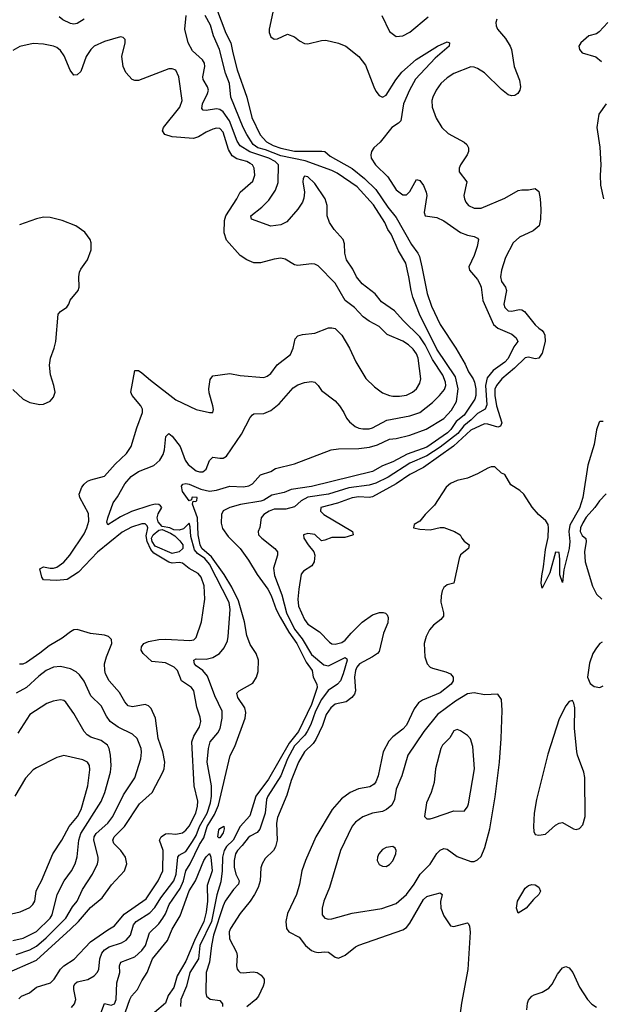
# Model space of a CAD drawing. Header units: inches. Extents: x 1649636 to 1815363, y 506543 to 641975.
# Tile 658 of 660: x 1764550 to 1767979, y 631142 to 636946. Entities that reach past the tile are written whole.
import ezdxf

# ---------------------------------------------------------------- set-up
doc = ezdxf.new("R2010")
doc.units = ezdxf.units.IN
doc.header["$MEASUREMENT"] = 0
doc.layers.add('B7663', color=7, linetype='Continuous')

msp = doc.modelspace()

# ---------------------------------------------------------------- linework, layer by layer
at = {"layer": 'B7663', "color": 5}
for points, elevation in [([(1765690, 637070.2), (1765766.3, 636866.3), (1765796.1, 636810), (1765806.6, 636750), (1765832.9, 636650), (1765888.5, 636490), (1765919.1, 636370), (1765967.2, 636267.2), (1766005.9, 636225.9), (1766045.3, 636205.3), (1766089.5, 636189.5), (1766170, 636170.8), (1766331.7, 636171.7), (1766348.4, 636168.4), (1766380.8, 636140.8), (1766510, 636068.1), (1766583, 636010), (1766650, 635945.5), (1766721.2, 635841.2), (1766770, 635780.2), (1766861.1, 635621.1), (1766898.4, 635570), (1766907.5, 635550), (1766922.1, 635490), (1766953, 635333), (1766978.1, 635258.1), (1767029.6, 635149.6), (1767122, 635010), (1767176.5, 634916.5), (1767196.3, 634870), (1767223.2, 634830), (1767232.3, 634810), (1767238.7, 634770), (1767239.6, 634730), (1767233.9, 634710), (1767170, 634614.7), (1767122.9, 634577.1), (1767092.7, 634530), (1767073.1, 634510), (1766950, 634427.3), (1766834, 634386), (1766750, 634339.6), (1766690, 634316.5), (1766630, 634283.6), (1766270, 634195.4), (1766150, 634176.7), (1766110, 634158.9), (1766037.3, 634142.7), (1765990, 634113.9), (1765972.1, 634107.9), (1765851.2, 634088.8), (1765788.7, 634070), (1765749.7, 634050.3), (1765739.4, 634030), (1765737.9, 633977.9), (1765746.7, 633946.7), (1765779.6, 633899.6), (1765849.5, 633830), (1765899.7, 633759.7), (1765950, 633676.3), (1766012.9, 633590), (1766032.8, 633552.8), (1766062.3, 633470), (1766085.2, 633425.2), (1766136.3, 633336.4), (1766184, 633270), (1766238.5, 633158.5), (1766274.2, 633110), (1766280.1, 633070), (1766302.6, 633030), (1766303.3, 633010), (1766270, 632910.4), (1766194.1, 632750), (1766138.2, 632681.8), (1766018, 632470), (1765943.2, 632370), (1765906.6, 632253.4), (1765850.1, 632190), (1765809.6, 632110.4), (1765770, 632073.3), (1765755, 632050), (1765745.7, 632010), (1765744, 631930), (1765735.5, 631864.5), (1765712.6, 631787.4), (1765680.8, 631630), (1765611.8, 631490), (1765603.7, 631410), (1765554.3, 631330), (1765533.2, 631250), (1765500.3, 631170), (1765497.6, 631130)], 540), ([(1764930.2, 636949.8), (1764890, 636923.5), (1764870, 636919.2), (1764850, 636923.1), (1764804.2, 636944.2), (1764782.7, 636962.7)], 560), ([(1764855.5, 631124.5), (1764874.1, 631145.9), (1764880.8, 631170), (1764870.5, 631230), (1764869.9, 631250), (1764876.2, 631263.8), (1764890, 631275.3), (1764951.9, 631288.1), (1764990, 631310.2), (1765010, 631332.4), (1765016.3, 631350), (1765022.5, 631410), (1765035.4, 631444.6), (1765050, 631464.1), (1765077.9, 631482.2), (1765150, 631504.1), (1765178.7, 631521.3), (1765203.7, 631550), (1765222.2, 631610), (1765236.7, 631630), (1765317.7, 631682.3), (1765347.8, 631712.2), (1765381.8, 631770), (1765458.3, 631870), (1765473.5, 631910), (1765482.6, 632010), (1765490, 632020.6), (1765530, 632043.5), (1765570, 632101.3), (1765590, 632136.6), (1765610.6, 632190), (1765655.4, 632270), (1765675.9, 632330), (1765681, 632370), (1765680.3, 632430), (1765656.2, 632570), (1765662.8, 632650), (1765672.6, 632690), (1765717.6, 632742.4), (1765732, 632768.1), (1765744.5, 632830), (1765743.9, 632870), (1765700.3, 632960.3), (1765656.8, 633076.8), (1765630.4, 633110.4), (1765590, 633138), (1765581.1, 633150), (1765576.9, 633170), (1765590, 633179.7), (1765650, 633176.6), (1765690, 633186.1), (1765728.9, 633211.1), (1765755.5, 633244.5), (1765774.9, 633285.1), (1765779.9, 633310), (1765791.4, 633468.6), (1765784.8, 633510), (1765670, 633735.9), (1765642.5, 633770), (1765599.4, 633799.4), (1765581.7, 633821.7), (1765559.5, 633899.5), (1765555.9, 633955.9), (1765550, 633979.1), (1765515.8, 633944.3), (1765490, 633936.2), (1765458.8, 633938.8), (1765435.1, 633950), (1765390, 633958.2), (1765367.1, 633987.1), (1765361.3, 634010), (1765366.8, 634033.2), (1765388.1, 634070), (1765381.4, 634081.4), (1765370, 634089.2), (1765350, 634089.9), (1765317, 634083), (1765210, 634046.7), (1765144.1, 634015.9), (1765069.1, 633969.1), (1765064.8, 633984.8), (1765069.2, 634009.2), (1765101.1, 634098.9), (1765126.4, 634133.6), (1765170.6, 634210), (1765206.9, 634253.1), (1765250, 634282.5), (1765341.1, 634318.9), (1765376.8, 634350), (1765396.5, 634383.5), (1765404.7, 634410), (1765411.2, 634488.8), (1765430, 634506), (1765450, 634492), (1765496.9, 634430), (1765525.5, 634350), (1765543.5, 634323.5), (1765590, 634286.7), (1765610, 634280.1), (1765630, 634281.5), (1765650, 634296.9), (1765670, 634347.7), (1765690, 634368.4), (1765730, 634360.9), (1765750, 634361.9), (1765770, 634372.9), (1765857.8, 634502.2), (1765910, 634600.4), (1765923.3, 634616.7), (1765930, 634622), (1765990, 634624.8), (1766030, 634642.5), (1766079.1, 634680.9), (1766163.3, 634776.7), (1766190, 634792.9), (1766230, 634808), (1766270, 634813.8), (1766290.7, 634810), (1766310, 634790.7), (1766330, 634760.5), (1766410, 634699.1), (1766435.5, 634670), (1766462, 634630), (1766477.1, 634597.1), (1766494.9, 634574.9), (1766528.4, 634548.4), (1766550, 634538), (1766573.7, 634533.7), (1766610, 634534.3), (1766630, 634540.8), (1766714.4, 634585.6), (1766850, 634610.6), (1766909.1, 634630.9), (1766983.7, 634690), (1767026, 634730), (1767053.9, 634766.1), (1767062.2, 634790), (1767060.6, 634810), (1767044, 634850), (1766983.6, 634943.6), (1766941.3, 635030), (1766910, 635076.9), (1766812, 635172), (1766760.6, 635230), (1766683.9, 635283.9), (1766646.5, 635330), (1766570, 635388.6), (1766536.6, 635430), (1766514.9, 635474.9), (1766477.8, 635530), (1766467.7, 635570), (1766464.7, 635624.7), (1766457.8, 635650), (1766403.4, 635710), (1766376.4, 635750), (1766363.6, 635790), (1766362.9, 635850), (1766352.2, 635890), (1766290, 635980.4), (1766250, 636019.7), (1766230, 636024.5), (1766221.7, 636010), (1766220.2, 635990), (1766229.5, 635930), (1766225.9, 635894.1), (1766217.8, 635870), (1766190.8, 635829.2), (1766125.5, 635754.5), (1766090, 635736.2), (1766030, 635728.3), (1765917, 635770), (1765913.3, 635790), (1765978.3, 635841.7), (1766018.4, 635881.6), (1766058.7, 635941.3), (1766073.2, 635986.8), (1766075.7, 636090), (1766055.8, 636110), (1766019.7, 636130), (1765906.2, 636166.2), (1765850, 636202.1), (1765832.9, 636230), (1765786.4, 636350), (1765750, 636403.3), (1765730, 636416.6), (1765710, 636420.9), (1765650, 636411.5), (1765632.1, 636412.1), (1765623.5, 636423.5), (1765628.1, 636450), (1765658.5, 636510), (1765663.2, 636530), (1765657.4, 636550), (1765632.9, 636592.9), (1765630.6, 636610), (1765641.5, 636670), (1765639.6, 636690), (1765627.9, 636710), (1765570, 636762.8), (1765543.4, 636810), (1765523.1, 636890), (1765532.6, 636970)], 560), ([(1765029.2, 631090), (1765050, 631146.4), (1765090, 631138.2), (1765110, 631145.5), (1765118.5, 631170), (1765123.6, 631270), (1765140.6, 631330), (1765138.4, 631370), (1765145.8, 631390), (1765230, 631421.6), (1765270, 631458.9), (1765291.2, 631490), (1765315.7, 631564.3), (1765370, 631617.5), (1765394.6, 631650), (1765410, 631675.8), (1765431, 631730), (1765495.9, 631824.1), (1765516.5, 631870), (1765529.9, 631930), (1765555.9, 631970), (1765610, 632083.8), (1765635.5, 632124.5), (1765655, 632190), (1765698.9, 632261.1), (1765723, 632317), (1765791, 632609), (1765818.4, 632661.6), (1765880.5, 632830), (1765883.2, 632863.2), (1765876.8, 632890), (1765836, 632950), (1765830, 632976), (1765844, 632990), (1765924.2, 633035.8), (1765946.6, 633070), (1765955.9, 633104.1), (1765958.7, 633170), (1765943.5, 633210), (1765910, 633263.6), (1765890, 633317), (1765876.4, 633396.4), (1765840.8, 633520.8), (1765800.8, 633600.9), (1765756.2, 633676.2), (1765680.4, 633780.4), (1765624.8, 633830), (1765614.1, 633850), (1765601.8, 633910), (1765598.2, 634010), (1765569.3, 634090.7), (1765572.7, 634107.3), (1765585.5, 634105.5), (1765595.1, 634110), (1765596, 634130), (1765568.8, 634131.2), (1765566, 634130), (1765563.6, 634116.4), (1765549.3, 634110), (1765510, 634164.5), (1765504.2, 634195.8), (1765512.2, 634207.8), (1765530, 634211.9), (1765550, 634207.5), (1765617.9, 634177.9), (1765670, 634167.5), (1765710, 634173.7), (1765790, 634196.2), (1765870, 634192.6), (1765902, 634198), (1765922.5, 634210), (1765970, 634262.8), (1766030, 634283.6), (1766058.4, 634301.6), (1766170, 634327.3), (1766385.7, 634410), (1766430, 634417.3), (1766550, 634419.1), (1766613, 634427), (1766659.7, 634440.3), (1766730, 634474), (1766770, 634478), (1766850, 634496.9), (1766947.6, 634532.4), (1767050, 634595.2), (1767095.6, 634644.4), (1767124.8, 634695.2), (1767136.3, 634770), (1767120, 634840), (1767010, 635004.3), (1766908.1, 635210), (1766868.5, 635310), (1766857.5, 635350), (1766845.4, 635430), (1766826.5, 635510), (1766784.1, 635584.1), (1766741.1, 635681.1), (1766720.7, 635710), (1766703.2, 635750), (1766635.7, 635855.7), (1766540.8, 635960.8), (1766422.2, 636042.2), (1766390, 636057.8), (1766234, 636114), (1766090, 636143.8), (1765999, 636179), (1765955, 636190), (1765927.2, 636210), (1765890, 636269), (1765868.1, 636310), (1765794.5, 636490), (1765786.7, 636570), (1765762.9, 636630), (1765728.4, 636770), (1765693.1, 636850), (1765674.3, 636914.3), (1765644.4, 636970)], 540), ([(1766042, 636990), (1766021.5, 636890), (1766021.7, 636870), (1766030, 636844.9), (1766050, 636830.5), (1766070, 636833), (1766130, 636860.7), (1766170, 636845.5), (1766200.6, 636820.6), (1766230, 636805.5), (1766250, 636803), (1766330, 636823.1), (1766355.3, 636824.7), (1766430, 636808.5), (1766474, 636790), (1766550, 636728.4), (1766590, 636678.4), (1766637.5, 636550), (1766650, 636524.2), (1766670, 636498.3), (1766690, 636490.3), (1766710, 636502), (1766768.1, 636591.9), (1766803, 636637), (1766888.2, 636711.8), (1767013, 636790), (1767070, 636814.7), (1767084, 636810), (1767082.4, 636790), (1767000.4, 636719.6), (1766884.3, 636595.7), (1766848.8, 636531.2), (1766813.6, 636450), (1766797.2, 636350), (1766784.2, 636335.8), (1766745, 636310), (1766675.5, 636224.5), (1766638.3, 636190), (1766625.1, 636170), (1766620.2, 636150), (1766622.3, 636130), (1766647.2, 636090), (1766720.4, 636020.4), (1766770, 635944), (1766810, 635914), (1766830, 635914.4), (1766850, 635932.7), (1766890, 636004), (1766910, 635997.3), (1766930, 635968.4), (1766947.3, 635930), (1766950.2, 635910), (1766934.9, 635810), (1766941, 635790), (1767010, 635779.7), (1767050, 635759.8), (1767150, 635691), (1767190, 635675.4), (1767229, 635669), (1767250, 635659.1), (1767254.6, 635650), (1767247.9, 635610), (1767230, 635556), (1767198.4, 635490), (1767202.4, 635470), (1767250, 635414.6), (1767263.2, 635390), (1767270.1, 635370), (1767279.8, 635290), (1767342.9, 635150), (1767370, 635127.1), (1767452.1, 635092), (1767478.2, 635070), (1767488, 635050), (1767463.2, 635016.8), (1767430, 634948.4), (1767410, 634927.7), (1767341, 634879), (1767305.7, 634834.3), (1767296.5, 634790), (1767304.4, 634675.6), (1767294.8, 634650), (1767250, 634625.4), (1767212.8, 634587.2), (1767168.5, 634551.5), (1767133.7, 634506.3), (1767030, 634426.8), (1766950, 634375.6), (1766850, 634332.2), (1766723.4, 634250), (1766650, 634214.5), (1766610, 634202.2), (1766490, 634186.2), (1766370.5, 634149.5), (1766250, 634131.5), (1766208.9, 634110), (1766170, 634074.7), (1766118.7, 634061.3), (1766050, 634061.4), (1766021.1, 634050), (1765988.7, 634030), (1765974.3, 634010), (1765966.5, 633953.5), (1765955.3, 633930), (1765958, 633910), (1765977, 633890), (1766055.3, 633830), (1766070.2, 633810), (1766071, 633790), (1766047.6, 633712.4), (1766053.2, 633670), (1766095.5, 633555.5), (1766122.4, 633450), (1766170, 633354.5), (1766215.9, 633295.9), (1766270, 633205.1), (1766343.1, 633143.1), (1766370, 633138), (1766470, 633186.7), (1766478.9, 633178.9), (1766480.5, 633170), (1766457.8, 633090), (1766441.2, 633050), (1766423, 633030), (1766368.6, 632991.4), (1766330, 632939.9), (1766294.2, 632870), (1766267.6, 632792.4), (1766245.7, 632750), (1766231.6, 632728.4), (1766170, 632666.2), (1766129.4, 632590), (1766090.8, 632489.2), (1766012.5, 632370), (1766005.9, 632350), (1765996.6, 632270), (1765965.2, 632174.8), (1765950, 632155.8), (1765910, 632134.5), (1765897.2, 632122.8), (1765862.2, 632077.8), (1765833.9, 632050), (1765823.1, 632030), (1765815.3, 631990), (1765815.1, 631950), (1765823.9, 631910), (1765843.5, 631870), (1765841.3, 631850), (1765810, 631819.9), (1765762.6, 631750), (1765750, 631723.5), (1765693.9, 631550), (1765681.7, 631490), (1765669.7, 631390.3), (1765649, 631330), (1765647.7, 631210), (1765651.3, 631191.3), (1765673.4, 631173.4), (1765730, 631164.9), (1765745.4, 631145.4), (1765746.1, 631130)], 560), ([(1767364.2, 636950), (1767357.4, 636930), (1767358.9, 636910), (1767366.3, 636890), (1767415.2, 636835.2), (1767442.7, 636790), (1767450.2, 636769.8), (1767466, 636670), (1767496.2, 636590), (1767503.6, 636550), (1767499.5, 636530), (1767487.3, 636510), (1767470, 636499.6), (1767450, 636496.9), (1767430, 636503), (1767390, 636535.1), (1767290, 636633.3), (1767250, 636657.7), (1767230, 636665.7), (1767210, 636667.2), (1767110, 636629.8), (1767070, 636603.9), (1767032.9, 636570), (1767004.7, 636530), (1766985.5, 636490), (1766980.8, 636470), (1766982.3, 636430), (1767004.8, 636364.8), (1767038.4, 636310), (1767076, 636276), (1767170, 636224.6), (1767187, 636210), (1767196.5, 636190), (1767196.1, 636170), (1767187.6, 636150), (1767148.9, 636090), (1767142, 636070), (1767141.6, 636050), (1767185.5, 635990), (1767168.9, 635910), (1767171.8, 635890), (1767181.1, 635870), (1767197.1, 635850), (1767230, 635834.3), (1767270, 635834.7), (1767410, 635894.7), (1767490, 635939.2), (1767510, 635943.8), (1767550, 635943.8), (1767590, 635950.2), (1767610, 635932.8), (1767618.9, 635890), (1767623.3, 635830), (1767621.1, 635770), (1767612.2, 635730), (1767577.6, 635702.4), (1767496.7, 635663.3), (1767458.9, 635630), (1767415.3, 635544.7), (1767390.2, 635470), (1767384.6, 635430), (1767390, 635402.4), (1767413.6, 635370), (1767420.2, 635350), (1767404.6, 635270), (1767410, 635249), (1767430.2, 635230.2), (1767450, 635227.6), (1767497.1, 635237.1), (1767510, 635236), (1767525.7, 635225.7), (1767590, 635147.8), (1767610, 635127.1), (1767630, 635114.7), (1767640.6, 635100.6), (1767646.9, 635086.9), (1767648, 635050), (1767630, 634980.3), (1767610, 634950.5), (1767590, 634946.9), (1767550, 634956.6), (1767530, 634952.2), (1767468.4, 634891.6), (1767392.4, 634830), (1767360.7, 634790), (1767352.1, 634768), (1767351.9, 634730), (1767362.2, 634670), (1767392.2, 634570), (1767385.7, 634550), (1767370, 634543.4), (1767310, 634562.7), (1767290, 634563.4), (1767210, 634526.2), (1767106.9, 634433.1), (1766930, 634306.3), (1766850, 634266.2), (1766770.6, 634209.4), (1766630, 634133.9), (1766610, 634129.5), (1766550, 634132.7), (1766510, 634127.6), (1766423.1, 634096.9), (1766325.5, 634070), (1766323.5, 634050), (1766344.1, 634030), (1766512.1, 633930), (1766517, 633910), (1766512.9, 633907.2), (1766466.4, 633893.6), (1766390, 633894.1), (1766350, 633877.8), (1766330, 633874.6), (1766290, 633910.8), (1766250, 633918.3), (1766222.6, 633910), (1766226.3, 633890), (1766250.2, 633850.2), (1766285.3, 633810), (1766291, 633790), (1766285.8, 633750), (1766273.1, 633726.9), (1766224.5, 633695.6), (1766210, 633678), (1766195.1, 633590), (1766190.8, 633530), (1766194.8, 633490), (1766230, 633410.3), (1766250, 633383.8), (1766317.2, 633337.2), (1766376.3, 633276.3), (1766390, 633267.8), (1766410, 633265.1), (1766450, 633275.9), (1766470, 633289.5), (1766503.9, 633330), (1766570, 633395.6), (1766630, 633438.2), (1766671.5, 633451.5), (1766692.3, 633452.3), (1766707.1, 633447.1), (1766717.2, 633437.2), (1766722.6, 633422.6), (1766721.6, 633390), (1766696.1, 633330), (1766670, 633221.8), (1766660.6, 633210), (1766631.1, 633190), (1766554.2, 633150), (1766538.5, 633130), (1766530.6, 633110), (1766524.9, 633070), (1766529.5, 632990.5), (1766523.5, 632970), (1766508.5, 632951.5), (1766474.1, 632925.9), (1766410, 632910.6), (1766383.7, 632890), (1766358, 632850), (1766335, 632785), (1766296.3, 632703.7), (1766279.6, 632680.4), (1766230.1, 632630), (1766193.6, 632570), (1766150, 632460.9), (1766125.2, 632374.8), (1766070, 632244.5), (1766065.1, 632210), (1766068.4, 632110), (1766058.9, 632070), (1766046, 632050), (1765998.3, 632001.7), (1765979.7, 631970), (1765972.7, 631947.3), (1765968.6, 631870), (1765955.5, 631830), (1765935.4, 631790), (1765910, 631750.8), (1765850, 631678.5), (1765794, 631590), (1765786.1, 631570), (1765787.6, 631527.6), (1765828.1, 631450), (1765832.8, 631430), (1765828.8, 631370), (1765832.7, 631350), (1765839.9, 631339.9), (1765850.3, 631330.3), (1765867.8, 631327.8), (1765926.8, 631333.2), (1765950, 631330.1), (1765974.9, 631314.9), (1765991.2, 631290), (1765991.9, 631270), (1765986, 631250), (1765958.9, 631190), (1765941.8, 631170), (1765890, 631127.7)], 580), ([(1766686.3, 636970), (1766730, 636877.1), (1766770, 636847.4), (1766810, 636850.3), (1766850, 636871.7), (1766957.6, 636962.4)], 580), ([(1768017.3, 636930), (1767966.4, 636873.6), (1767950, 636862.7), (1767906, 636850), (1767858.8, 636810), (1767847.3, 636790), (1767850.7, 636770), (1767867.3, 636750), (1767947.1, 636727.1), (1767980.3, 636700.3)], 620), ([(1764544.8, 631175.2), (1764560.9, 631190), (1764609.2, 631210.8), (1764650, 631243.4), (1764731.7, 631270), (1764753.6, 631290), (1764790.8, 631349.2), (1764810, 631369.4), (1764872.2, 631407.8), (1764968.7, 631510), (1765070, 631581.4), (1765110, 631604.3), (1765166.3, 631673.7), (1765296, 631764), (1765366.7, 631870), (1765394.9, 631930), (1765396.9, 632050), (1765374.8, 632110), (1765383.5, 632130), (1765410, 632147.2), (1765430, 632149.5), (1765470, 632144.7), (1765510, 632153.9), (1765530, 632168.1), (1765550, 632192.8), (1765589.4, 632270), (1765599.6, 632310), (1765600.8, 632340.8), (1765579.6, 632430), (1765565.4, 632690), (1765576.2, 632723.8), (1765610, 632778.9), (1765617.3, 632810), (1765614.3, 632834.3), (1765594.6, 632894.6), (1765576.5, 632990), (1765563.8, 633010), (1765504.7, 633050), (1765480.9, 633110), (1765462, 633130), (1765410, 633154.6), (1765330, 633163.7), (1765278.2, 633210), (1765266.9, 633230), (1765268.1, 633250), (1765282.5, 633270), (1765310, 633280.6), (1765370, 633292.8), (1765410, 633295.2), (1765553.5, 633286.5), (1765576.2, 633290), (1765590, 633303.8), (1765622.2, 633397.8), (1765640.9, 633530), (1765638.2, 633610), (1765620.9, 633660.9), (1765602.2, 633682.2), (1765550, 633710.6), (1765510, 633742.7), (1765490, 633746.8), (1765450, 633742.2), (1765430, 633748.4), (1765341.8, 633801.8), (1765323.1, 633823.1), (1765301, 633870), (1765296.3, 633903.7), (1765306.1, 633950), (1765302, 633962), (1765290, 633975), (1765270, 633974.1), (1765210, 633955.2), (1765154.7, 633925.3), (1765010, 633806.7), (1764897.8, 633690), (1764830, 633647), (1764770, 633640.1), (1764690, 633644.7), (1764680, 633660), (1764669.7, 633710), (1764690, 633721.1), (1764730, 633713), (1764750, 633713), (1764770, 633719.7), (1764810, 633749.3), (1764845.5, 633790), (1764930, 633916.5), (1764946.1, 633950), (1764957.9, 633990), (1764955.9, 634035.9), (1764904, 634130), (1764901.7, 634150), (1764916.9, 634190), (1764930, 634208.9), (1764950, 634225.5), (1764970, 634234.8), (1765050, 634255.8), (1765113.6, 634326.4), (1765180.9, 634390), (1765206.8, 634430), (1765240.1, 634540.1), (1765275, 634630), (1765273.5, 634650), (1765265, 634670), (1765213.1, 634730), (1765206.3, 634750), (1765230, 634878), (1765250, 634877.8), (1765270, 634864.9), (1765320.6, 634820.6), (1765470, 634704.9), (1765590, 634648), (1765669.2, 634630.8), (1765688.7, 634631.3), (1765692.5, 634647.5), (1765689.5, 634670), (1765667.2, 634747.2), (1765665, 634770), (1765673.9, 634826.1), (1765690, 634846.7), (1765790, 634860.2), (1765850, 634848.4), (1765990, 634837), (1766010, 634845.3), (1766030, 634861.3), (1766069, 634911), (1766146.5, 634973.5), (1766163.5, 635010), (1766174.9, 635065.1), (1766190, 635082), (1766218, 635090), (1766290, 635099), (1766370, 635128.9), (1766390, 635130.3), (1766410, 635125.3), (1766450, 635086), (1766494.6, 635010), (1766531.5, 634930), (1766591.7, 634831.7), (1766641.3, 634781.3), (1766690, 634745.8), (1766730, 634730.2), (1766750, 634727.6), (1766790, 634726.5), (1766830, 634733), (1766866.3, 634750), (1766889.9, 634770.1), (1766910, 634803.8), (1766915.9, 634830), (1766899.9, 634950), (1766890, 634976.8), (1766870, 635004.8), (1766842.5, 635030), (1766810, 635051.1), (1766715.8, 635090), (1766670, 635136.8), (1766610, 635168.4), (1766575, 635195), (1766525.1, 635250), (1766470, 635291.2), (1766410, 635393.3), (1766310, 635494.5), (1766290, 635505.1), (1766270, 635507.8), (1766190, 635496.9), (1766170, 635500.5), (1766114.8, 635534.8), (1766090, 635539.7), (1766050, 635535.1), (1765970, 635512), (1765930, 635513.7), (1765890, 635531.1), (1765850, 635555.8), (1765770, 635646), (1765755.5, 635690), (1765757.4, 635762.6), (1765764.8, 635790), (1765830.9, 635890), (1765849.8, 635930.2), (1765925.6, 635994.4), (1765937.6, 636030), (1765933.5, 636070), (1765923, 636090), (1765910, 636099.2), (1765889.4, 636110), (1765830, 636126.7), (1765803.6, 636143.6), (1765781.3, 636181.3), (1765750, 636284), (1765730, 636304.2), (1765710, 636305.8), (1765690, 636300.7), (1765650, 636283.2), (1765604.4, 636255.6), (1765574.4, 636245.6), (1765450, 636255.4), (1765406, 636270), (1765392.9, 636290), (1765398.4, 636310), (1765495.2, 636430), (1765508.2, 636470), (1765489.1, 636609.1), (1765470, 636647.6), (1765450, 636655.8), (1765430, 636655.4), (1765250, 636587.1), (1765230, 636586.6), (1765214.2, 636594.2), (1765175.5, 636635.6), (1765160.3, 636670), (1765152.4, 636730), (1765171.3, 636810), (1765172, 636830), (1765160.9, 636840.9), (1765144.5, 636844.5), (1765050, 636817.4), (1764989.6, 636790.4), (1764970, 636770.9), (1764943.2, 636730), (1764910, 636641.4), (1764890, 636621.3), (1764870, 636619.4), (1764847.7, 636647.7), (1764813.1, 636733.1), (1764790, 636764.2), (1764770, 636781.6), (1764750, 636789.9), (1764690, 636800.8), (1764630, 636804.7), (1764551.5, 636788.5), (1764510, 636763.8)], 580), ([(1768008, 636450), (1767964.2, 636390), (1767952.8, 636310), (1767970, 636194), (1767976, 636090), (1767972.2, 636030), (1767975.3, 635970), (1767992, 635890)], 620), ([(1764510, 634765.5), (1764570.2, 634710.2), (1764610, 634688.8), (1764670, 634678), (1764690, 634680.3), (1764730, 634697.1), (1764750, 634720.7), (1764758.9, 634750), (1764752.6, 634790), (1764733, 634853), (1764726.5, 634910), (1764731.3, 634950), (1764754.5, 635010), (1764763.7, 635050), (1764776.9, 635210), (1764790, 635226.7), (1764828.2, 635251.8), (1764840.7, 635270), (1764847, 635293), (1764894.5, 635350), (1764901.6, 635370), (1764898.3, 635430), (1764902.6, 635457.4), (1764910, 635475.5), (1764950, 635530.7), (1764971.1, 635590), (1764971.3, 635630), (1764966, 635650), (1764934.5, 635694.5), (1764880.9, 635730), (1764801.7, 635761.7), (1764730, 635780.3), (1764690, 635782.2), (1764650, 635772.4), (1764550, 635736.5)], 620), ([(1767990, 634577.2), (1767970, 634577.7), (1767966, 634574), (1767950.8, 634529.2), (1767937.4, 634442.6), (1767900, 634320), (1767870, 634129.7), (1767850, 634067.3), (1767792.7, 633967.3), (1767788.6, 633930), (1767792.9, 633870), (1767790.1, 633830), (1767757.6, 633702.4), (1767750, 633628), (1767734.6, 633674.6), (1767734.8, 633765.2), (1767730, 633806), (1767710, 633808), (1767674.9, 633685.1), (1767630, 633595.3), (1767624.6, 633624.6), (1767627.8, 633667.8), (1767639.3, 633720.7), (1767650, 633824), (1767665.3, 633894.7), (1767668.5, 633950), (1767665.1, 633970), (1767651.4, 633991.4), (1767609.1, 634029.1), (1767571.9, 634071.9), (1767521.6, 634150), (1767499.2, 634170), (1767445, 634205), (1767410, 634266), (1767390, 634272.7), (1767350.7, 634310.7), (1767330, 634309.7), (1767310, 634302.7), (1767250, 634269.8), (1767190, 634244.4), (1767130, 634230.7), (1767090, 634212.3), (1767065.2, 634190), (1766995.4, 634084.6), (1766940.3, 634030), (1766909, 633991), (1766875.5, 633970), (1766872.7, 633950), (1766910, 633942.3), (1766970, 633938.9), (1767030, 633952.1), (1767050, 633951.9), (1767114, 633930), (1767148, 633910), (1767156.4, 633890), (1767170, 633873), (1767199.3, 633850), (1767197.1, 633830), (1767150, 633791), (1767140.9, 633770), (1767110, 633624), (1767070, 633614.3), (1767050, 633598.9), (1767041.1, 633578.9), (1767034.4, 633550), (1767033.7, 633513.7), (1767048.4, 633450), (1767048, 633430), (1767033.1, 633410), (1766990, 633376.8), (1766966.7, 633350), (1766946.2, 633310), (1766934.4, 633270), (1766939.2, 633190), (1766951.6, 633150), (1766970.1, 633130.2), (1766983.5, 633123.5), (1767062.3, 633102.3), (1767089.4, 633089.4), (1767105.5, 633070), (1767105.2, 633050), (1767093.2, 633030), (1767030, 632977.7), (1766924.8, 632935.2), (1766900.8, 632919.2), (1766875.3, 632884.7), (1766830, 632788.7), (1766810, 632764.8), (1766750, 632719.3), (1766726.1, 632693.9), (1766693, 632630), (1766663, 632490), (1766650, 632454), (1766639.7, 632440.3), (1766615.2, 632424.8), (1766546.9, 632413.1), (1766499, 632390), (1766446.7, 632353.3), (1766393.5, 632290), (1766296.8, 632130), (1766234.5, 631990), (1766213.7, 631930), (1766199, 631850), (1766182.2, 631790), (1766130, 631678.4), (1766119.3, 631630), (1766123.8, 631590), (1766136.9, 631570), (1766197.3, 631537.3), (1766236.2, 631490), (1766270, 631460.2), (1766290, 631451.1), (1766310, 631448.4), (1766350, 631452.3), (1766370, 631448.9), (1766410, 631421.3), (1766430, 631415.3), (1766470, 631431.6), (1766530, 631480.9), (1766549, 631491), (1766810, 631580.6), (1766830, 631595.9), (1766850, 631620.2), (1766930, 631760.6), (1766950, 631777.9), (1766970, 631783.7), (1767030, 631799.3), (1767040.5, 631790), (1767031, 631749), (1767032.6, 631710), (1767050, 631664.4), (1767090, 631604.4), (1767110, 631601.1), (1767190, 631622.4), (1767195.9, 631615.9), (1767202.2, 631602.2), (1767206.8, 631566.8), (1767191.9, 631348.1), (1767155.5, 631150), (1767135.7, 631004.3)], 620), ([(1768007.8, 634152.2), (1767968.2, 634110), (1767940.4, 634070), (1767890, 634012.9), (1767870, 633981.1), (1767856.3, 633950), (1767853.6, 633930), (1767866, 633906), (1767887.2, 633887.2), (1767890.2, 633870), (1767880.7, 633810), (1767884.7, 633750), (1767927.4, 633607.4), (1767950, 633560.3), (1767982.4, 633530)], 640), ([(1764470, 631324.9), (1764650, 631402.5), (1764850, 631585.1), (1764896.4, 631630), (1764967.2, 631712.8), (1765037, 631770), (1765092.5, 631847.5), (1765167.7, 631930), (1765181.2, 631970), (1765175, 632010), (1765146.2, 632050), (1765104.7, 632090), (1765098.8, 632110), (1765107.9, 632130), (1765168.9, 632191.1), (1765256.8, 632323.2), (1765332.2, 632390), (1765394.4, 632510), (1765401.7, 632530), (1765406.4, 632570), (1765395, 632630), (1765366.1, 632710), (1765350.6, 632830), (1765325.2, 632885.2), (1765310, 632900.9), (1765290, 632908.9), (1765216, 632896), (1765190, 632902.2), (1765170, 632925.7), (1765139.7, 632979.7), (1765078, 633050), (1765056.5, 633090), (1765051.5, 633110), (1765050.7, 633150), (1765061.2, 633190), (1765093.6, 633270), (1765091.9, 633291.9), (1765074.3, 633310), (1765050, 633318.5), (1764967.5, 633327.5), (1764890, 633351.7), (1764870, 633349.8), (1764850, 633337.8), (1764800.4, 633299.6), (1764724.6, 633255.4), (1764670, 633211.3), (1764590, 633156.3), (1764568, 633148), (1764550, 633147.1)], 620), ([(1767983.4, 633276.6), (1767970, 633269.4), (1767950, 633243.6), (1767929.4, 633210), (1767910, 633153.2), (1767898, 633070), (1767914, 633034), (1767936.4, 633016.4), (1767970, 633010.5), (1767990, 633020.5)], 640), ([(1764530, 631435.2), (1764610, 631462.9), (1764650, 631485.7), (1764706.6, 631533.4), (1764821.9, 631650), (1764862.7, 631717.3), (1764889.5, 631750.5), (1764920.6, 631819.4), (1764979.1, 631910), (1765008.2, 631970), (1765012.8, 631990), (1765013.4, 632010), (1764987.9, 632110), (1764989.3, 632130), (1765002, 632150), (1765070.2, 632209.8), (1765098.8, 632250), (1765162.8, 632377.2), (1765230, 632477), (1765265.2, 632590), (1765269.1, 632629.1), (1765266, 632650), (1765242.8, 632710), (1765215.3, 632735.3), (1765130, 632775.2), (1765084, 632810), (1765061.4, 632841.4), (1765030, 632901.5), (1764970, 632961), (1764930, 633047.6), (1764903.5, 633083.5), (1764882.7, 633102.7), (1764850, 633120.3), (1764790, 633133.2), (1764750.6, 633130.6), (1764707.3, 633110), (1764663.5, 633076.5), (1764590.8, 633009.2), (1764530, 632977)], 640), ([(1764510, 631519.4), (1764570, 631531.5), (1764650, 631572.5), (1764730, 631649.6), (1764741.3, 631670), (1764770.8, 631789.2), (1764812, 631870), (1764856, 631930), (1764877.3, 631970), (1764889.2, 632010.8), (1764898.4, 632110), (1764911.8, 632150), (1765030, 632337.3), (1765051.9, 632390), (1765086.1, 632510), (1765089.2, 632550), (1765085.8, 632610), (1765078, 632650), (1765067.3, 632670), (1765030, 632697.4), (1764970, 632717.8), (1764948.7, 632730), (1764930.4, 632750.4), (1764870, 632857.4), (1764823.3, 632923.3), (1764810, 632933), (1764790, 632936.4), (1764746.8, 632930), (1764710, 632915.6), (1764610.3, 632850), (1764540.2, 632739.8)], 660), ([(1764422.8, 631657.2), (1764552.9, 631687.1), (1764610, 631714), (1764627.6, 631730), (1764638.9, 631750), (1764648.5, 631808.5), (1764656.5, 631830), (1764678, 631870), (1764746.7, 632030), (1764798.5, 632110), (1764842.1, 632190), (1764890.7, 632249.3), (1764912.3, 632290), (1764951.6, 632430), (1764964.8, 632524.8), (1764962.7, 632550), (1764949.8, 632569.8), (1764923.1, 632583.1), (1764810, 632608.3), (1764770, 632597.4), (1764650, 632536.8), (1764630, 632524), (1764585.1, 632474.9), (1764522.6, 632370)], 680), ([(1765160.7, 631059.3), (1765199.5, 631170), (1765210, 631190.1), (1765244.2, 631230), (1765270, 631281.3), (1765302, 631330), (1765332.7, 631410), (1765422.4, 631517.6), (1765450, 631585.5), (1765495.6, 631664.4), (1765550, 631810.9), (1765587.7, 631870), (1765636.4, 631990), (1765650, 632012.6), (1765670, 632031.8), (1765677.7, 632010), (1765684.4, 631930), (1765656.2, 631843.7), (1765658.3, 631750), (1765650, 631686.3), (1765635.1, 631630), (1765581.2, 631518.8), (1765530, 631396.5), (1765478.3, 631310), (1765458.3, 631241.7), (1765424.9, 631195.1), (1765409.5, 631150), (1765345.4, 631094.7)], 520), ([(1767539.2, 631110), (1767543.4, 631150), (1767550, 631167), (1767569.9, 631190.1), (1767582.4, 631197.6), (1767630, 631215), (1767670, 631237.8), (1767690, 631262), (1767720.2, 631319.8), (1767750, 631356.5), (1767770, 631365.7), (1767790, 631357), (1767810.7, 631330.7), (1767850, 631243.7), (1767897.6, 631170), (1767922.7, 631142.7), (1767950, 631125.4)], 620)]:
    msp.add_lwpolyline(points, dxfattribs=dict(at, elevation=elevation))
for points, elevation in [([(1765450, 633800.2), (1765350, 633842.4), (1765330.6, 633870), (1765328.3, 633890), (1765338.1, 633910), (1765370, 633937.4), (1765390, 633940.8), (1765440, 633920), (1765464.3, 633904.3), (1765495.2, 633875.2), (1765511.6, 633851.6), (1765512.2, 633830), (1765490, 633808.9)], 560), ([(1767230, 632978.7), (1767190, 632972.3), (1767119.7, 632930), (1767014.2, 632850), (1766932, 632750), (1766838.6, 632610), (1766802.5, 632490), (1766769.3, 632410), (1766759.2, 632350), (1766744.2, 632315.8), (1766713.7, 632290), (1766690, 632279.3), (1766630, 632268.8), (1766573.2, 632246.8), (1766530, 632216), (1766510, 632192.6), (1766441.6, 632050), (1766376.5, 631830), (1766343.2, 631750), (1766332.9, 631710), (1766334.4, 631670), (1766350, 631650.5), (1766370, 631644.9), (1766390, 631646.5), (1766510, 631679.7), (1766686.3, 631706.3), (1766770, 631736.5), (1766830.7, 631790), (1766876.2, 631850), (1766911.7, 631910), (1766970, 631968), (1767010, 632031.2), (1767030, 632051.1), (1767050, 632060.7), (1767070, 632056.5), (1767130, 632014.4), (1767210, 631984.2), (1767230, 631984.2), (1767250, 631994.3), (1767270, 632014.6), (1767292.4, 632067.6), (1767322.6, 632177.4), (1767353.7, 632366.3), (1767379.2, 632570), (1767389.4, 632709.4), (1767394.5, 632874.5), (1767390, 632939.5), (1767370, 632971), (1767290, 632966.3)], 640), ([(1767810, 632933.2), (1767790, 632927.6), (1767770, 632902.7), (1767730, 632824.8), (1767664, 632616), (1767597, 632350), (1767583.6, 632270), (1767578.6, 632190), (1767581.2, 632161.2), (1767590, 632143.1), (1767610, 632139.5), (1767650, 632146), (1767710, 632199.1), (1767730.6, 632210.6), (1767750, 632213.4), (1767816.1, 632176.1), (1767830, 632172.7), (1767850, 632178), (1767870, 632201), (1767883.1, 632250), (1767881.5, 632478.5), (1767875.5, 632510), (1767838.2, 632610), (1767834.8, 632630), (1767821.4, 632770), (1767822.4, 632890), (1767818, 632918)], 640), ([(1767130, 632762.7), (1767110, 632755.1), (1767086.8, 632713.2), (1767042.4, 632670), (1767032.2, 632650), (1767002.3, 632530), (1766993.1, 632450), (1766977, 632390), (1766948.9, 632330), (1766936, 632250), (1766950, 632236), (1766970, 632234.8), (1766990, 632242), (1767110, 632283.6), (1767170, 632281.5), (1767190, 632306.7), (1767195.3, 632324.7), (1767232.4, 632530), (1767221.8, 632661.8), (1767207.9, 632708), (1767190, 632727.6), (1767150, 632755.1)], 660), ([(1765723.8, 632123.8), (1765718, 632130), (1765723.5, 632170), (1765730, 632179.5), (1765753.2, 632193.2), (1765756.5, 632176.5), (1765750, 632153.2), (1765730, 632124.4)], 520), ([(1766750, 632072.3), (1766710, 632067), (1766690, 632054.5), (1766668, 632030), (1766659.1, 632010), (1766657.3, 631990), (1766670, 631966.8), (1766690, 631956.3), (1766710, 631955.5), (1766730, 631966), (1766750, 631988), (1766767.3, 632030), (1766769.3, 632050), (1766763.2, 632063.2)], 660), ([(1767490, 631680.4), (1767478.7, 631710), (1767484.2, 631750), (1767530, 631827.2), (1767550, 631843.7), (1767570, 631848.5), (1767590, 631846.4), (1767610, 631832.7), (1767621.6, 631810), (1767610.4, 631790), (1767579.1, 631760.9), (1767535.6, 631710)], 620)]:
    msp.add_lwpolyline(points, close=True, dxfattribs=dict(at, elevation=elevation))

doc.saveas('drawing.dxf')
